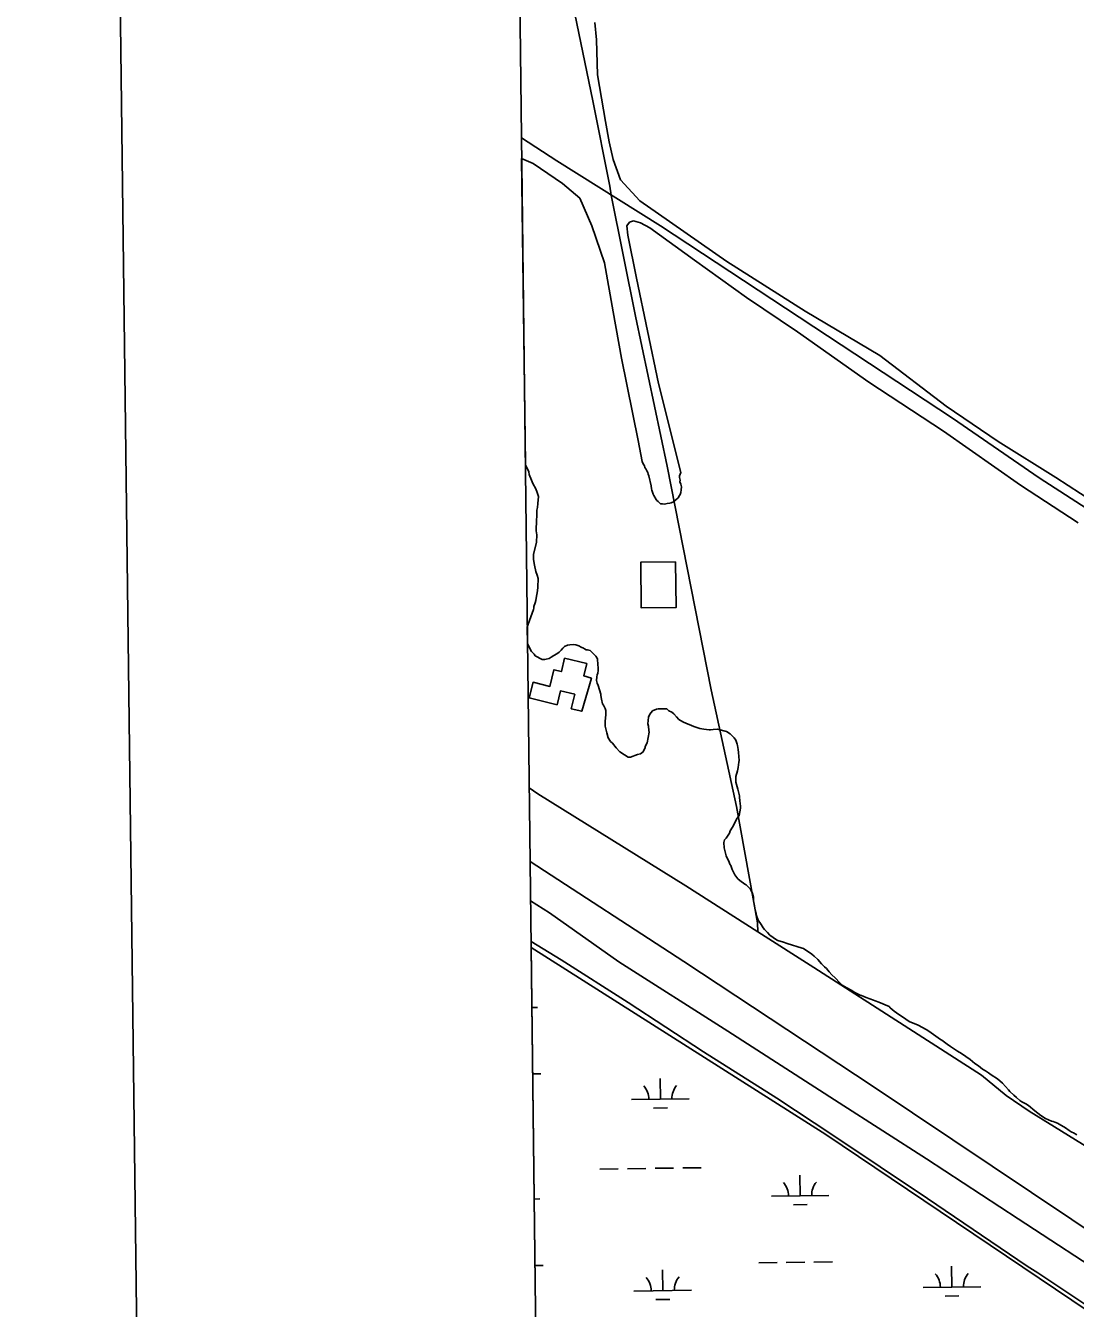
# Model space of a CAD drawing. Extents: x 3715084 to 3753216, y 488173 to 513963.
# Drawn here: x 3718425 to 3720247, y 496938 to 499165 of the extents above; entities that cross this region are included whole.
import ezdxf

# ---------------------------------------------------------------- set-up
doc = ezdxf.new("R2010")
doc.units = 0
for name, color, linetype in [('V-ANNO-SYMB', 7, 'Continuous'), ('V-BLDG-OTLN', 7, 'Continuous'), ('V-GRID-FRAM', 7, 'Continuous'), ('V-LEVE-TOET', 7, 'Continuous'), ('V-SITE-VEGE', 7, 'Continuous'), ('V-TOPO-SHOR', 7, 'Continuous'), ('V-WETL-SWMP', 7, 'Continuous')]:
    doc.layers.add(name, color=color, linetype=linetype)

msp = doc.modelspace()

# ---------------------------------------------------------------- linework, layer by layer
at = {"layer": 'V-ANNO-SYMB'}
msp.add_lwpolyline([(3718711.2, 489415.9), (3751791.9, 489829.3), (3751505.5, 512744.1), (3718424.9, 512330.7), (3718711.2, 489415.9)], dxfattribs=at)
at = {"layer": 'V-BLDG-OTLN'}
for points in [[(3719553.1, 498234.1), (3719553.9, 498154.6), (3719493.3, 498154), (3719492.6, 498233.5)], [(3719347.2, 497986.1), (3719299, 497997.7), (3719305.5, 498024.9), (3719334.9, 498017.8), (3719341.8, 498046.8), (3719354.9, 498043.7), (3719360.4, 498066.6), (3719398.7, 498057.4), (3719393.6, 498036.2), (3719406.8, 498031.9), (3719390.2, 497974.6), (3719372, 497979), (3719378, 498004.1), (3719353, 498010.1)]]:
    msp.add_lwpolyline(points, close=True, dxfattribs=at)
at = {"layer": 'V-GRID-FRAM'}
msp.add_lwpolyline([(3719350.3, 493590.7), (3719130.8, 511772.1), (3750813.3, 512168.5), (3751048.6, 493987.2), (3719350.3, 493590.7)], dxfattribs=at)
at = {"layer": 'V-LEVE-TOET'}
for points in [[(3719301.4, 497645.3), (3719334, 497624.6), (3719454.3, 497539.9), (3719643.7, 497419.4), (3719836.8, 497295), (3719988.8, 497197.6), (3720147.5, 497093.2), (3720315.9, 496983.2)], [(3720181.6, 496999.6), (3720163.1, 497011.2), (3719990.5, 497128.7), (3719826, 497238.7), (3719728.7, 497302.7), (3719601.4, 497383.6), (3719470.7, 497469.1), (3719354.6, 497542.9), (3719302.2, 497575)], [(3720181.6, 496999.6), (3720279.1, 496934.7), (3720444.1, 496828.8), (3720616.4, 496722.2)]]:
    msp.add_lwpolyline(points, dxfattribs=at)
at = {"layer": 'V-SITE-VEGE'}
for p, q in [((3719292.2, 498403.5), (3719285.8, 498934.5)), ((3719285.8, 498934.5), (3719305.7, 498925.7)), ((3719305.7, 498925.7), (3719356.8, 498891.2)), ((3719356.8, 498891.2), (3719386.7, 498865.8)), ((3719386.7, 498865.8), (3719407.5, 498817.6)), ((3719407.5, 498817.6), (3719429.4, 498753.2)), ((3719468.1, 498817.6), (3719473.1, 498823.9)), ((3719470.3, 498801.5), (3719468.1, 498817.6)), ((3719473.1, 498823.9), (3719480.1, 498826.4)), ((3719480.1, 498826.4), (3719492.3, 498822.9)), ((3719492.3, 498822.9), (3719508.2, 498813.9)), ((3719508.2, 498813.9), (3719585.6, 498757.8)), ((3719485.1, 498726.6), (3719470.3, 498801.5)), ((3719429.4, 498753.2), (3719444.4, 498668.1)), ((3719585.6, 498757.8), (3719676.1, 498692.8)), ((3719523.3, 498543.9), (3719485.1, 498726.6)), ((3719676.1, 498692.8), (3719764.6, 498633.2)), ((3719444.4, 498668.1), (3719459, 498587.9)), ((3719764.6, 498633.2), (3719888.4, 498545.9)), ((3719459, 498587.9), (3719488.1, 498444.6)), ((3719562.2, 498389.1), (3719523.3, 498543.9)), ((3719888.4, 498545.9), (3720018.1, 498461.1)), ((3720018.1, 498461.1), (3720151.9, 498367.1)), ((3719488.1, 498444.6), (3719495.2, 498408.5)), ((3719292.9, 498401.2), (3719292.2, 498403.5)), ((3719298.1, 498390.2), (3719292.9, 498401.2)), ((3719299, 498385.9), (3719298.1, 498390.2)), ((3719495.2, 498408.5), (3719496.7, 498404.1)), ((3719496.7, 498404.1), (3719498.8, 498400.8)), ((3719498.8, 498400.8), (3719499.8, 498398)), ((3719499.8, 498398), (3719501.4, 498395.3)), ((3719501.4, 498395.3), (3719502.9, 498392)), ((3719502.9, 498392), (3719505, 498389.2)), ((3719505, 498389.2), (3719505.5, 498386.4)), ((3719559.8, 498383.4), (3719562.2, 498389.1)), ((3719303.1, 498376), (3719299, 498385.9)), ((3719305.1, 498369.9), (3719303.1, 498376)), ((3719310.3, 498360.6), (3719305.1, 498369.9)), ((3719505.5, 498386.4), (3719506.5, 498383.2)), ((3719506.5, 498383.2), (3719510.4, 498366.2)), ((3719510.4, 498366.2), (3719511.4, 498360.7)), ((3719559.7, 498380.7), (3719559.8, 498383.4)), ((3719560.7, 498375.8), (3719559.7, 498380.7)), ((3719560.6, 498373.1), (3719560.7, 498375.8)), ((3719562.1, 498368.7), (3719560.6, 498373.1)), ((3719563.1, 498364.3), (3719562.1, 498368.7)), ((3720151.9, 498367.1), (3720251.5, 498301.8)), ((3719312.9, 498354.5), (3719310.3, 498360.6)), ((3719313.9, 498351.2), (3719312.9, 498354.5)), ((3719314.9, 498347.4), (3719313.9, 498351.2)), ((3719314.1, 498335.5), (3719314.9, 498347.4)), ((3719511.4, 498360.7), (3719511.8, 498358.6)), ((3719511.8, 498358.6), (3719513.8, 498351.4)), ((3719513.8, 498351.4), (3719515.4, 498349.2)), ((3719515.4, 498349.2), (3719519.1, 498342.6)), ((3719549.4, 498338), (3719557.2, 498345.4)), ((3719557.2, 498345.4), (3719560, 498349.2)), ((3719560, 498349.2), (3719561.1, 498351.3)), ((3719561.1, 498351.3), (3719562.3, 498354.6)), ((3719562.3, 498354.6), (3719562.4, 498359.4)), ((3719562.4, 498359.4), (3719563.1, 498364.3)), ((3719312.1, 498324.1), (3719313.3, 498328.4)), ((3719312.4, 498312.7), (3719312.1, 498324.1)), ((3719313.3, 498328.4), (3719314.1, 498335.5)), ((3719519.1, 498342.6), (3719520.6, 498340.4)), ((3719520.6, 498340.4), (3719522.8, 498338.7)), ((3719522.8, 498338.7), (3719524.3, 498337)), ((3719524.3, 498337), (3719527, 498334.8)), ((3719527, 498334.8), (3719530.3, 498334.7)), ((3719530.3, 498334.7), (3719533.5, 498334.1)), ((3719533.5, 498334.1), (3719538.4, 498335.6)), ((3719538.4, 498335.6), (3719542.8, 498336)), ((3719542.8, 498336), (3719545.5, 498336.5)), ((3719545.5, 498336.5), (3719549.4, 498338)), ((3719311.2, 498287.7), (3719311.7, 498307.3)), ((3719311.7, 498307.3), (3719312.4, 498312.7)), ((3719312.1, 498281.1), (3719311.2, 498287.7)), ((3719311.8, 498268.1), (3719312.1, 498281.1)), ((3719306.4, 498247.6), (3719311.2, 498265.4)), ((3719311.2, 498265.4), (3719311.8, 498268.1)), ((3719306.1, 498238.4), (3719306.4, 498247.6)), ((3719308.1, 498228.5), (3719306.1, 498238.4)), ((3719310.5, 498217.6), (3719308.1, 498228.5)), ((3719313, 498211), (3719310.5, 498217.6)), ((3719314.5, 498205), (3719313, 498211)), ((3719313.4, 498183.8), (3719313.6, 498190.3)), ((3719313.6, 498190.3), (3719314.5, 498205)), ((3719309.1, 498162.7), (3719310.3, 498167)), ((3719310.3, 498167), (3719310.9, 498170.8)), ((3719310.9, 498170.8), (3719313.4, 498183.8)), ((3719297.3, 498126), (3719306.1, 498151.4)), ((3719306.1, 498151.4), (3719306.7, 498153.5)), ((3719306.7, 498153.5), (3719306.8, 498156.8)), ((3719306.8, 498156.8), (3719309.1, 498162.7)), ((3719295.6, 498120.6), (3719297.3, 498126)), ((3719296, 498092.2), (3719295.6, 498120.6)), ((3719297.4, 498088.5), (3719296, 498092.2)), ((3719303.1, 498078.6), (3719297.4, 498088.5)), ((3719307.4, 498073.6), (3719303.1, 498078.6)), ((3719351, 498077.4), (3719347.1, 498074.2)), ((3719354.3, 498080.5), (3719351, 498077.4)), ((3719357.1, 498084.3), (3719354.3, 498080.5)), ((3719359.9, 498086.9), (3719357.1, 498084.3)), ((3719365.4, 498089.5), (3719359.9, 498086.9)), ((3719369.2, 498090), (3719365.4, 498089.5)), ((3719375.8, 498090.3), (3719369.2, 498090)), ((3719380.1, 498090.2), (3719375.8, 498090.3)), ((3719384.9, 498088.5), (3719380.1, 498090.2)), ((3719389.2, 498086.2), (3719384.9, 498088.5)), ((3719393, 498084.4), (3719389.2, 498086.2)), ((3719395.1, 498083.3), (3719393, 498084.4)), ((3719397.8, 498081.6), (3719395.1, 498083.3)), ((3719400, 498081.5), (3719397.8, 498081.6)), ((3719404.9, 498080.3), (3719400, 498081.5)), ((3719414.4, 498070.3), (3719404.9, 498080.3)), ((3719309.5, 498070.8), (3719307.4, 498073.6)), ((3719321.3, 498064.5), (3719309.5, 498070.8)), ((3719326.2, 498064.4), (3719321.3, 498064.5)), ((3719328.3, 498064.9), (3719326.2, 498064.4)), ((3719333.3, 498066.4), (3719328.3, 498064.9)), ((3719337.1, 498068.5), (3719333.3, 498066.4)), ((3719341.6, 498071.6), (3719337.1, 498068.5)), ((3719347.1, 498074.2), (3719341.6, 498071.6)), ((3719417.5, 498065.9), (3719414.4, 498070.3)), ((3719418.3, 498055), (3719417.5, 498065.9)), ((3719418.8, 498050.6), (3719418.3, 498055)), ((3719415.5, 498027.9), (3719416.2, 498034.4)), ((3719416.2, 498034.4), (3719416.8, 498038.2)), ((3719416.8, 498038.2), (3719418, 498040.9)), ((3719418, 498040.9), (3719418.6, 498045.7)), ((3719418.6, 498045.7), (3719418.8, 498050.6)), ((3719417, 498023.5), (3719415.5, 498027.9)), ((3719418.5, 498019.6), (3719417, 498023.5)), ((3719423, 498004.3), (3719418.5, 498019.6)), ((3719423.5, 498002.1), (3719423, 498004.3)), ((3719424.4, 497995.6), (3719423.5, 498002.1)), ((3719426.4, 497987.4), (3719424.4, 497995.6)), ((3719428, 497985.1), (3719426.4, 497987.4)), ((3719430.6, 497979.6), (3719428, 497985.1)), ((3719432.1, 497975.8), (3719430.6, 497979.6)), ((3719431.2, 497963.3), (3719431.9, 497968.2)), ((3719431.9, 497968.2), (3719432.1, 497975.8)), ((3719508, 497969.5), (3719505.7, 497964.7)), ((3719513.1, 497975.4), (3719508, 497969.5)), ((3719519.7, 497978.5), (3719513.1, 497975.4)), ((3719523, 497978.9), (3719519.7, 497978.5)), ((3719525.7, 497978.8), (3719523, 497978.9)), ((3719537.6, 497979.1), (3719525.7, 497978.8)), ((3719541.4, 497975.7), (3719537.6, 497979.1)), ((3719546.2, 497972.9), (3719541.4, 497975.7)), ((3719549.9, 497970.1), (3719546.2, 497972.9)), ((3719554.7, 497965.1), (3719549.9, 497970.1)), ((3719558.4, 497960.1), (3719554.7, 497965.1)), ((3719430.5, 497956.8), (3719431.2, 497963.3)), ((3719430.9, 497948.6), (3719430.5, 497956.8)), ((3719433.8, 497937.2), (3719430.9, 497948.6)), ((3719505.7, 497964.7), (3719504.9, 497952.7)), ((3719504.9, 497952.7), (3719505.9, 497948.9)), ((3719505.9, 497948.9), (3719506.8, 497941.3)), ((3719565.3, 497956.6), (3719558.4, 497960.1)), ((3719571.8, 497953.7), (3719565.3, 497956.6)), ((3719576.6, 497951.4), (3719571.8, 497953.7)), ((3719584.7, 497948.5), (3719576.6, 497951.4)), ((3719594.9, 497944.5), (3719584.7, 497948.5)), ((3719602, 497943.7), (3719594.9, 497944.5)), ((3719611.2, 497942.4), (3719602, 497943.7)), ((3719618.3, 497942.8), (3719613.4, 497942.4)), ((3719625.9, 497943.7), (3719618.3, 497942.8)), ((3719641.6, 497939.5), (3719625.9, 497943.7)), ((3719435.8, 497928.4), (3719433.8, 497937.2)), ((3719440, 497922.3), (3719435.8, 497928.4)), ((3719443.7, 497919), (3719440, 497922.3)), ((3719507.2, 497938.5), (3719503.5, 497919.6)), ((3719506.8, 497941.3), (3719507.2, 497938.5)), ((3719613.4, 497942.4), (3719611.2, 497942.4)), ((3719648, 497935.5), (3719641.6, 497939.5)), ((3719654.9, 497928.8), (3719648, 497935.5)), ((3719657.5, 497924.4), (3719654.9, 497928.8)), ((3719660, 497917.8), (3719657.5, 497924.4)), ((3719450, 497911.2), (3719443.7, 497919)), ((3719456.4, 497904.5), (3719450, 497911.2)), ((3719464.4, 497898.9), (3719456.4, 497904.5)), ((3719470.8, 497894.9), (3719464.4, 497898.9)), ((3719486.7, 497899.4), (3719474.6, 497894.8)), ((3719492.2, 497900.9), (3719486.7, 497899.4)), ((3719496.6, 497904), (3719492.2, 497900.9)), ((3719500, 497911.5), (3719496.6, 497904)), ((3719500.1, 497913.7), (3719500, 497911.5)), ((3719503.5, 497919.6), (3719500.1, 497913.7)), ((3719660.5, 497915.1), (3719660, 497917.8)), ((3719661.4, 497908.5), (3719660.5, 497915.1)), ((3719662.4, 497903), (3719661.4, 497908.5)), ((3719663.1, 497889.4), (3719662.4, 497903)), ((3719474.6, 497894.8), (3719470.8, 497894.9)), ((3719660.5, 497871), (3719661.7, 497877)), ((3719661.7, 497877), (3719662.5, 497886.2)), ((3719662.5, 497886.2), (3719663.1, 497889.4)), ((3719657.4, 497855.9), (3719657.5, 497861.3)), ((3719657.8, 497851.5), (3719657.4, 497855.9)), ((3719657.5, 497861.3), (3719660.5, 497871)), ((3719661.3, 497839.5), (3719657.8, 497851.5)), ((3719661.8, 497837.3), (3719661.3, 497839.5)), ((3719662.3, 497834.5), (3719661.8, 497837.3)), ((3719663.7, 497828), (3719662.3, 497834.5)), ((3719663.7, 497825.8), (3719663.7, 497828)), ((3719664.6, 497819.3), (3719663.7, 497825.8)), ((3719665.4, 497810), (3719664.6, 497819.3)), ((3719665.9, 497806.7), (3719665.4, 497810)), ((3719651.5, 497773.4), (3719660, 497788.9)), ((3719660, 497788.9), (3719663.4, 497793.7)), ((3719663.4, 497793.7), (3719665.9, 497806.7)), ((3719646.3, 497763.2), (3719647.5, 497767)), ((3719647.5, 497767), (3719651.5, 497773.4)), ((3719636.6, 497747.1), (3719637.8, 497751.4)), ((3719637.5, 497737.3), (3719636.6, 497747.1)), ((3719637.8, 497751.4), (3719640.6, 497754.6)), ((3719640.6, 497754.6), (3719646.3, 497763.2)), ((3719638.9, 497730.8), (3719637.5, 497737.3)), ((3719640.9, 497723.6), (3719638.9, 497730.8)), ((3719646.1, 497712.6), (3719640.9, 497723.6)), ((3719647.1, 497709.3), (3719646.1, 497712.6)), ((3719648.7, 497706.6), (3719647.1, 497709.3)), ((3719651.2, 497700), (3719648.7, 497706.6)), ((3719652.8, 497696.7), (3719651.2, 497700)), ((3719655.9, 497690.6), (3719652.8, 497696.7)), ((3719661.1, 497684), (3719655.9, 497690.6)), ((3719664.3, 497680.6), (3719661.1, 497684)), ((3719673.4, 497674.4), (3719664.3, 497680.6)), ((3719675.5, 497673.3), (3719673.4, 497674.4)), ((3719680.3, 497668.8), (3719675.5, 497673.3)), ((3719683, 497666), (3719680.3, 497668.8)), ((3719686.6, 497658.3), (3719683, 497666)), ((3719688, 497651.8), (3719686.6, 497658.3)), ((3719688.4, 497645.8), (3719688, 497651.8)), ((3719688.9, 497642.5), (3719688.4, 497645.8)), ((3719689.8, 497637), (3719688.9, 497642.5)), ((3719690.3, 497632.7), (3719689.8, 497637)), ((3719692.3, 497625.5), (3719690.3, 497632.7)), ((3719692.7, 497623.4), (3719692.3, 497625.5)), ((3719693.2, 497620.1), (3719692.7, 497623.4)), ((3719696.3, 497611.9), (3719693.2, 497620.1)), ((3719701.5, 497604.7), (3719696.3, 497611.9)), ((3719705.2, 497598.6), (3719701.5, 497604.7)), ((3719707.3, 497595.8), (3719705.2, 497598.6)), ((3719708.9, 497594.1), (3719707.3, 497595.8)), ((3719712.6, 497590.8), (3719708.9, 497594.1)), ((3719716.8, 497585.8), (3719712.6, 497590.8)), ((3719728, 497577.9), (3719716.8, 497585.8)), ((3719730.7, 497576.7), (3719728, 497577.9)), ((3719740.4, 497573.8), (3719730.7, 497576.7)), ((3719746.9, 497571.4), (3719740.4, 497573.8)), ((3719772.8, 497563.1), (3719746.9, 497571.4)), ((3719774.9, 497562.5), (3719772.8, 497563.1)), ((3719789.4, 497552.9), (3719774.9, 497562.5)), ((3719793.6, 497549.6), (3719789.4, 497552.9)), ((3719800, 497543.4), (3719793.6, 497549.6)), ((3719806.3, 497536.2), (3719800, 497543.4)), ((3719807.9, 497534.5), (3719806.3, 497536.2)), ((3719811.6, 497531.2), (3719807.9, 497534.5)), ((3719814.8, 497527.8), (3719811.6, 497531.2)), ((3719819.6, 497522.3), (3719814.8, 497527.8)), ((3719824.3, 497517.2), (3719819.6, 497522.3)), ((3719830.2, 497511.7), (3719824.3, 497517.2)), ((3719838.1, 497503.3), (3719830.2, 497511.7)), ((3719842.4, 497499.4), (3719838.1, 497503.3)), ((3719845, 497497.1), (3719842.4, 497499.4)), ((3719857.9, 497490.3), (3719845, 497497.1)), ((3719864.3, 497486.3), (3719857.9, 497490.3)), ((3719873.4, 497481.7), (3719864.3, 497486.3)), ((3719875.6, 497481.1), (3719873.4, 497481.7)), ((3719883.7, 497477.7), (3719875.6, 497481.1)), ((3719896.6, 497473), (3719883.7, 497477.7)), ((3719899.3, 497471.8), (3719896.6, 497473)), ((3719905.7, 497469.5), (3719899.3, 497471.8)), ((3719924, 497462), (3719905.7, 497469.5)), ((3719925.6, 497459.7), (3719924, 497462)), ((3719932.5, 497454.1), (3719925.6, 497459.7)), ((3719940.5, 497447.9), (3719932.5, 497454.1)), ((3719947, 497444), (3719940.5, 497447.9)), ((3719958.7, 497436.1), (3719947, 497444)), ((3719973.8, 497429.7), (3719958.7, 497436.1)), ((3719987.7, 497422.3), (3719973.8, 497429.7)), ((3719992.5, 497419.4), (3719987.7, 497422.3)), ((3720012.8, 497404.8), (3719992.5, 497419.4)), ((3720015, 497403.6), (3720012.8, 497404.8)), ((3720017.6, 497401.9), (3720015, 497403.6)), ((3720024.6, 497396.9), (3720017.6, 497401.9)), ((3720030.4, 497392.4), (3720024.6, 497396.9)), ((3720042.2, 497384.5), (3720030.4, 497392.4)), ((3720049.2, 497380.5), (3720042.2, 497384.5)), ((3720064.1, 497369.8), (3720049.2, 497380.5)), ((3720072.6, 497363), (3720064.1, 497369.8)), ((3720078.5, 497359.1), (3720072.6, 497363)), ((3720086, 497353.4), (3720078.5, 497359.1)), ((3720090.8, 497350.1), (3720086, 497353.4)), ((3720096.2, 497346.7), (3720090.8, 497350.1)), ((3720101, 497343.3), (3720096.2, 497346.7)), ((3720111.7, 497336.5), (3720101, 497343.3)), ((3720120.7, 497329.2), (3720111.7, 497336.5)), ((3720130.7, 497317.5), (3720120.7, 497329.2)), ((3720133.4, 497314.7), (3720130.7, 497317.5)), ((3720140.3, 497308), (3720133.4, 497314.7)), ((3720144.5, 497304.1), (3720140.3, 497308)), ((3720150.4, 497299.1), (3720144.5, 497304.1)), ((3720154.1, 497296.8), (3720150.4, 497299.1)), ((3720161.1, 497292.8), (3720154.1, 497296.8)), ((3720165.4, 497290), (3720161.1, 497292.8)), ((3720176.6, 497281), (3720165.4, 497290)), ((3720181.9, 497277), (3720176.6, 497281)), ((3720187.2, 497272.6), (3720181.9, 497277)), ((3720195.3, 497267.5), (3720187.2, 497272.6)), ((3720205.5, 497262.9), (3720195.3, 497267.5)), ((3720208.2, 497262.2), (3720205.5, 497262.9)), ((3720211.4, 497261.1), (3720208.2, 497262.2)), ((3720215.7, 497259.3), (3720211.4, 497261.1)), ((3720218.9, 497257.6), (3720215.7, 497259.3)), ((3720229.6, 497251.4), (3720218.9, 497257.6)), ((3720236, 497246.8), (3720229.6, 497251.4)), ((3720239.8, 497244.6), (3720236, 497246.8)), ((3720244.6, 497242.3), (3720239.8, 497244.6)), ((3720246.8, 497241.1), (3720244.6, 497242.3)), ((3720249.5, 497239.4), (3720246.8, 497241.1))]:
    msp.add_line(p, q, dxfattribs=at)
msp.add_lwpolyline([(3720277.2, 498338.8), (3720212.8, 498380.6), (3720113.1, 498443.2), (3720022.5, 498504.5), (3719907.8, 498592.6), (3719777.9, 498669.4), (3719641.8, 498755.4), (3719523.3, 498838.3), (3719491.2, 498861.1), (3719457.3, 498897.3), (3719444.8, 498932.5), (3719437.5, 498963.2), (3719431.4, 498998.7), (3719417.4, 499079.5), (3719415.8, 499140.7), (3719412.8, 499170.8)], dxfattribs=at)
at = {"layer": 'V-TOPO-SHOR'}
msp.add_line((3719438.8, 498886.3), (3719441.1, 498870.9), dxfattribs=at)
for points in [[(3719272.1, 500073.2), (3719291.2, 499936), (3719314.9, 499751.4), (3719314.3, 499727.8), (3719311, 499715.2), (3719305.2, 499702), (3719300, 499685.8), (3719291.9, 499652.7), (3719293.5, 499621.8), (3719295.3, 499598.1), (3719303.9, 499556.7), (3719313.3, 499520.2), (3719336, 499390.7), (3719409.3, 499034.7), (3719438.8, 498886.3)], [(3719285.4, 498970.2), (3719346.9, 498930.1), (3719526.8, 498817.2), (3720033.5, 498483.5), (3720184.3, 498379.9)], [(3719441.1, 498870.9), (3719483.6, 498660.4), (3719538.1, 498400), (3719614.8, 498011.8), (3719658.7, 497809.1), (3719695.3, 497607.2), (3719695.9, 497591.9)], [(3720184.3, 498379.9), (3720303, 498302.8), (3720451.5, 498206.3), (3720601.2, 498113.5), (3720678.4, 498063.6), (3720707.3, 498042)], [(3719299, 497841.7), (3719314.1, 497831.6), (3719570.8, 497671.6), (3719695.9, 497591.9), (3719793, 497530), (3720083.9, 497343), (3720126.8, 497307.7), (3720166.6, 497280.4), (3720291.1, 497203.3)], [(3719300.5, 497714), (3719567.4, 497540), (3719895.8, 497323.4), (3720309.3, 497046.5)]]:
    msp.add_lwpolyline(points, dxfattribs=at)
at = {"layer": 'V-WETL-SWMP'}
for p, q in [((3719813.8, 497239.8), (3719302.4, 497564.4)), ((3719302.4, 497564.4), (3719313.8, 496614.3)), ((3719303.6, 497460.4), (3719313.2, 497460.5)), ((3719305, 497345), (3719319.2, 497345.2)), ((3719526.6, 497301.3), (3719526.1, 497337.3)), ((3719476.6, 497300.7), (3719576.6, 497302)), ((3719514.8, 497285.8), (3719538.8, 497286.1)), ((3720350.8, 496877.9), (3719813.8, 497239.8)), ((3719421.3, 497179.9), (3719453.3, 497180.3)), ((3719469.3, 497180.5), (3719501.3, 497180.9)), ((3719517.3, 497181.1), (3719549.3, 497181.5)), ((3719565.3, 497181.7), (3719597.2, 497182.1)), ((3719769.2, 497133.5), (3719768.7, 497169.5)), ((3719307.6, 497127.8), (3719317.3, 497127.9)), ((3719719.2, 497132.9), (3719819.2, 497134.2)), ((3719757.4, 497118), (3719781.4, 497118.3)), ((3719309, 497012.3), (3719323.3, 497012.5)), ((3719697.2, 497017.2), (3719729.2, 497017.6)), ((3719745.2, 497017.8), (3719777.2, 497018.2)), ((3719793.2, 497018.4), (3719825.2, 497018.8)), ((3720032.6, 496975), (3720032.2, 497011)), ((3719530.8, 496968.7), (3719530.3, 497004.7)), ((3719480.8, 496968.1), (3719580.8, 496969.3)), ((3719982.6, 496974.3), (3720082.6, 496975.6)), ((3719518.9, 496953.1), (3719542.9, 496953.4)), ((3720020.8, 496959.4), (3720044.8, 496959.7))]:
    msp.add_line(p, q, dxfattribs=at)
for centre, start, end in [((3719471.4, 497301.1), 359.9442, 41.4878), ((3719581.8, 497302.5), 139.9442, 181.4878), ((3719713.9, 497133.3), 359.9442, 41.4878), ((3719824.4, 497134.7), 139.9442, 181.4878), ((3719475.5, 496968.5), 359.9442, 41.4878), ((3719586, 496969.9), 139.9442, 181.4878), ((3719977.4, 496974.7), 359.9442, 41.4878), ((3720087.9, 496976.1), 139.9442, 181.4878)]:
    msp.add_arc(centre, 35.2, start, end, dxfattribs=at)

doc.saveas('drawing.dxf')
